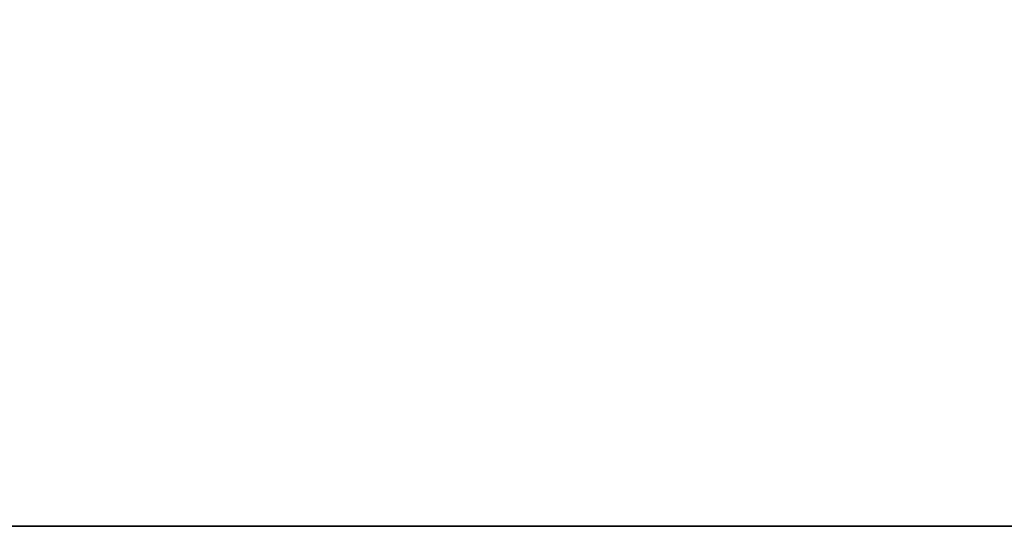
# Model space of a CAD drawing. Header units: millimetres. Extents: x -503 to 6703, y -110 to 249.
# Tile 911 of 1056: x 3944 to 3978, y -9 to 8. Entities that reach past the tile are written whole.
import ezdxf

# ---------------------------------------------------------------- set-up
doc = ezdxf.new("R2010")
doc.units = ezdxf.units.MM
doc.layers.add('152', color=7, linetype='Continuous', true_color=0xffffff)

# ---------------------------------------------------------------- blocks, each defined once
blk = doc.blocks.new('UG_SURFACE_004')
at = {"layer": '152', "color": 252, "linetype": 'Continuous', "lineweight": 35}
for points in [[(3843.5, -9.3, -7.75), (3843.5, 230.4, -7.75), (3993.5, 230.4, -7.75), (3993.5, -9.3, -7.75)], [(5156.5, -9.3, 2212.25), (5156.5, 230.4, 2212.25), (3843.5, 230.4, 2212.25), (3843.5, -9.3, 2212.25)], [(5156.5, -9.3, 2212.25), (3843.5, -9.3, 2212.25), (3993.5, -9.3, 2062.25), (5006.5, -9.3, 2062.25)], [(3843.5, -9.3, 2212.25), (3843.5, -9.3, -7.75), (3993.5, -9.3, -7.75), (3993.5, -9.3, 2062.25)]]:
    blk.add_3dface(points, dxfattribs=at)

msp = doc.modelspace()

# ---------------------------------------------------------------- linework, layer by layer
at = {"layer": '152', "color": 251, "linetype": 'Continuous', "lineweight": -3, "true_color": 0x636466}
for p, q in [((3843.5, -9.3, 2212.25), (5156.5, -9.3, 2212.25)), ((3843.5, -9.3, -7.75), (3993.5, -9.3, -7.75))]:
    msp.add_line(p, q, dxfattribs=at)

# ---------------------------------------------------------------- block references
msp.add_blockref('UG_SURFACE_004', (0, 0), dxfattribs=at)

doc.saveas('drawing.dxf')
